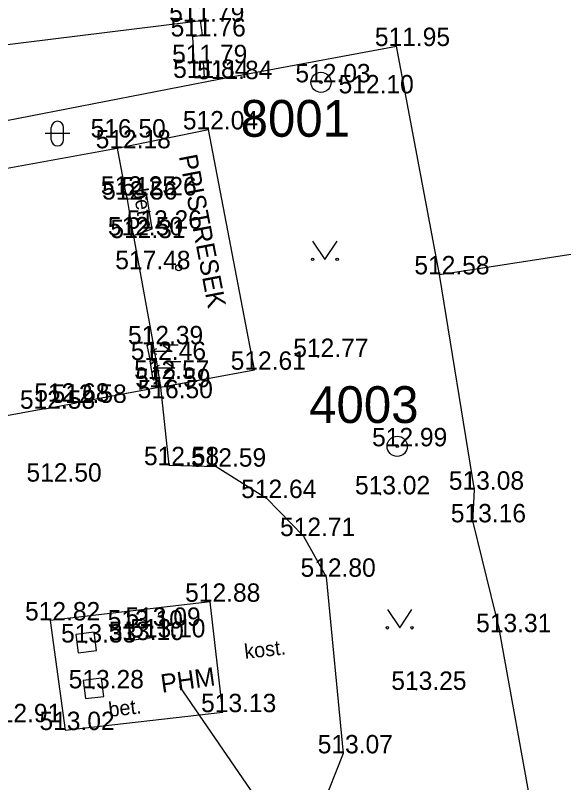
# Model space of a CAD drawing. Extents: x -668867 to -667827, y -1131943 to -1131019.
# Drawn here: x -668277.05 to -668254.68, y -1131755.63 to -1131724.35 of the extents above; entities that cross this region are included whole.
import ezdxf

# ---------------------------------------------------------------- set-up
doc = ezdxf.new("R2010")
doc.units = 0
for name, color, linetype in [('G_Bod_tecka', 7, 'Continuous'), ('G_Bod_vyska', 7, 'Continuous'), ('G_Bodove_pole', 7, 'Continuous'), ('G_Budovy-znacky', 7, 'Continuous'), ('G_Budovy_Objekty', 7, 'Continuous'), ('G_Budovy_vstupy', 7, 'Continuous'), ('G_Cesty_Schody', 7, 'Continuous'), ('G_Plochy_zpevnene', 7, 'Continuous'), ('G_Ploty', 7, 'Continuous'), ('G_Ploty_vstupy', 7, 'Continuous'), ('G_Popisy_povrchu', 7, 'Continuous'), ('G_Poznamky_odkaz', 7, 'Continuous'), ('G_Site-Rozvadece', 7, 'Continuous'), ('G_Site-Sachty_N', 7, 'Continuous'), ('G_Vyskopis-bod_terenu', 7, 'Continuous'), ('G_Z_SPOJE_nadz_kotovane', 7, 'Continuous'), ('G_Zelen-Znacky', 7, 'Continuous')]:
    doc.layers.add(name, color=color, linetype=linetype)

msp = doc.modelspace()

# ---------------------------------------------------------------- linework, layer by layer
at = {"layer": 'G_Bod_tecka'}
for p, q in [((-668269.89, -1131724.61), (-668269.89, -1131724.61)), ((-668269.82, -1131725.21), (-668269.82, -1131725.21)), ((-668261.5, -1131725.6), (-668261.5, -1131725.6)), ((-668269.77, -1131726.3), (-668269.77, -1131726.3)), ((-668269.73, -1131726.9), (-668269.73, -1131726.9)), ((-668268.75, -1131726.95), (-668268.75, -1131726.95)), ((-668264.58, -1131727.08), (-668264.58, -1131727.08)), ((-668262.96, -1131727.53), (-668262.96, -1131727.53)), ((-668269.17, -1131729), (-668269.17, -1131729)), ((-668272.92, -1131729.33), (-668272.92, -1131729.33)), ((-668272.89, -1131729.77), (-668272.89, -1131729.77)), ((-668272.54, -1131731.66), (-668272.54, -1131731.66)), ((-668272.47, -1131731.86), (-668272.47, -1131731.86)), ((-668271.68, -1131731.69), (-668271.68, -1131731.69)), ((-668271.47, -1131733.05), (-668271.47, -1131733.05)), ((-668272.23, -1131733.32), (-668272.23, -1131733.32)), ((-668272.21, -1131733.43), (-668272.21, -1131733.43)), ((-668271.95, -1131734.7), (-668271.95, -1131734.7)), ((-668259.75, -1131734.91), (-668259.75, -1131734.91)), ((-668271.43, -1131737.76), (-668271.43, -1131737.76)), ((-668271.3, -1131738.4), (-668271.3, -1131738.4)), ((-668264.69, -1131738.28), (-668264.69, -1131738.28)), ((-668267.29, -1131738.8), (-668267.29, -1131738.8)), ((-668271.18, -1131739.17), (-668271.18, -1131739.17)), ((-668271.13, -1131739.51), (-668271.13, -1131739.51)), ((-668271, -1131739.96), (-668271, -1131739.96)), ((-668275.24, -1131740.1), (-668275.24, -1131740.1)), ((-668274.55, -1131740.15), (-668274.55, -1131740.15)), ((-668275.84, -1131740.39), (-668275.84, -1131740.39)), ((-668261.47, -1131741.92), (-668261.47, -1131741.92)), ((-668270.78, -1131742.69), (-668270.78, -1131742.69)), ((-668268.86, -1131742.75), (-668268.86, -1131742.75)), ((-668275.55, -1131743.36), (-668275.55, -1131743.36)), ((-668258.32, -1131743.69), (-668258.32, -1131743.69)), ((-668266.8, -1131744.03), (-668266.8, -1131744.03)), ((-668262.15, -1131743.88), (-668262.15, -1131743.88)), ((-668258.39, -1131745.02), (-668258.39, -1131745.02)), ((-668265.29, -1131745.58), (-668265.29, -1131745.58)), ((-668264.37, -1131747.24), (-668264.37, -1131747.24)), ((-668269.1, -1131748.26), (-668269.1, -1131748.26)), ((-668275.63, -1131749.02), (-668275.63, -1131749.02)), ((-668272.38, -1131749.35), (-668272.38, -1131749.35)), ((-668271.51, -1131749.24), (-668271.51, -1131749.24)), ((-668271.46, -1131749.71), (-668271.46, -1131749.71)), ((-668257.29, -1131749.5), (-668257.29, -1131749.5)), ((-668274.16, -1131749.92), (-668274.16, -1131749.92)), ((-668272.34, -1131749.82), (-668272.34, -1131749.82)), ((-668273.85, -1131751.79), (-668273.85, -1131751.79)), ((-668260.69, -1131751.85), (-668260.69, -1131751.85)), ((-668268.59, -1131752.76), (-668268.59, -1131752.76)), ((-668275.02, -1131753.49), (-668275.02, -1131753.49)), ((-668263.67, -1131754.44), (-668263.67, -1131754.44))]:
    msp.add_line(p, q, dxfattribs=at)
at = {"layer": 'G_Bodove_pole'}
for centre, radius in [((-668264.58, -1131727.08), 0.412), ((-668264.58, -1131727.08), 0.05), ((-668261.47, -1131741.92), 0.412), ((-668261.47, -1131741.92), 0.05)]:
    msp.add_circle(centre, radius, dxfattribs=at)
at = {"layer": 'G_Budovy-znacky'}
msp.add_circle((-668270.38, -1131734.641), 0.125, dxfattribs=at)
at = {"layer": 'G_Budovy_Objekty'}
for p, q in [((-668272.89, -1131729.77), (-668269.17, -1131729)), ((-668275.84, -1131740.39), (-668280.38, -1131741.22))]:
    msp.add_line(p, q, dxfattribs=at)
for points in [[(-668271.13, -1131739.51), (-668267.29, -1131738.8), (-668269.17, -1131729)], [(-668291.2, -1131733.08), (-668285.92, -1131732.11), (-668280.32, -1131731.1), (-668279.19, -1131730.9), (-668272.89, -1131729.77), (-668272.54, -1131731.66), (-668272.47, -1131731.86)], [(-668272.23, -1131733.32), (-668272.21, -1131733.43), (-668271.43, -1131737.76)], [(-668271.18, -1131739.17), (-668271.13, -1131739.51), (-668274.55, -1131740.15)]]:
    msp.add_lwpolyline(points, dxfattribs=at)
at = {"layer": 'G_Budovy_vstupy'}
for p, q in [((-668272.23, -1131733.32), (-668272.47, -1131731.86)), ((-668275.84, -1131740.39), (-668274.55, -1131740.15))]:
    msp.add_line(p, q, dxfattribs=at)
at = {"layer": 'G_Cesty_Schody'}
for points in [[(-668275.02, -1131753.49), (-668268.59, -1131752.76), (-668269.1, -1131748.26), (-668275.63, -1131749.02), (-668275.02, -1131753.49)], [(-668271.51, -1131749.24), (-668272.38, -1131749.35), (-668272.34, -1131749.82), (-668271.46, -1131749.71), (-668271.51, -1131749.24)]]:
    msp.add_lwpolyline(points, dxfattribs=at)
at = {"layer": 'G_Plochy_zpevnene'}
for points in [[(-668307.34, -1131728.7), (-668301.17, -1131728.92), (-668285.86, -1131726.58), (-668269.89, -1131724.61)], [(-668272.23, -1131733.32), (-668271.47, -1131733.05), (-668271.68, -1131731.69), (-668272.47, -1131731.86)], [(-668271.13, -1131739.51), (-668270.78, -1131742.69), (-668268.86, -1131742.75), (-668266.8, -1131744.03), (-668265.29, -1131745.58), (-668264.37, -1131747.24), (-668263.67, -1131754.44), (-668265.44, -1131758.9), (-668266.63, -1131762.67)]]:
    msp.add_lwpolyline(points, dxfattribs=at)
at = {"layer": 'G_Ploty'}
for p, q in [((-668269.89, -1131724.61), (-668269.49, -1131724.56)), ((-668269.82, -1131725.21), (-668269.89, -1131724.61)), ((-668269.42, -1131725.16), (-668269.49, -1131724.56)), ((-668269.82, -1131725.21), (-668269.42, -1131725.16)), ((-668269.77, -1131726.3), (-668269.37, -1131726.27)), ((-668269.33, -1131726.87), (-668269.37, -1131726.27)), ((-668269.73, -1131726.9), (-668269.77, -1131726.3)), ((-668269.73, -1131726.9), (-668269.33, -1131726.87)), ((-668259.75, -1131734.91), (-668252.63, -1131733.81)), ((-668258.39, -1131745.02), (-668258.32, -1131743.69))]:
    msp.add_line(p, q, dxfattribs=at)
for points in [[(-668291.59, -1131731.18), (-668279.51, -1131729.04), (-668268.75, -1131726.95), (-668261.5, -1131725.6)], [(-668258.32, -1131743.69), (-668259.75, -1131734.91), (-668261.5, -1131725.6)], [(-668254.24, -1131766.9), (-668255.94, -1131756.95), (-668257.29, -1131749.5)]]:
    msp.add_lwpolyline(points, dxfattribs=at)
at = {"layer": 'G_Ploty_vstupy'}
for p, q in [((-668269.82, -1131725.21), (-668269.77, -1131726.3)), ((-668258.39, -1131745.02), (-668257.29, -1131749.5))]:
    msp.add_line(p, q, dxfattribs=at)
msp.add_lwpolyline([(-668270.32, -1131720.45), (-668270.22, -1131721.43), (-668269.89, -1131724.61)], dxfattribs=at)
at = {"layer": 'G_Site-Rozvadece'}
for p, q in [((-668271.43, -1131737.76), (-668271.68, -1131737.8)), ((-668271.68, -1131737.8), (-668271.55, -1131738.44)), ((-668271.3, -1131738.4), (-668271.43, -1131737.76)), ((-668270.404, -1131737.8), (-668271.03, -1131737.8)), ((-668271.03, -1131737.8), (-668270.655, -1131738.05)), ((-668271.285, -1131737.94), (-668271.53, -1131738.05)), ((-668270.655, -1131738.05), (-668271.53, -1131738.05)), ((-668271.53, -1131738.05), (-668271.285, -1131738.16)), ((-668270.294, -1131738.48), (-668270.92, -1131738.48)), ((-668270.92, -1131738.48), (-668270.545, -1131738.73)), ((-668271.175, -1131738.62), (-668271.42, -1131738.73)), ((-668270.545, -1131738.73), (-668271.42, -1131738.73)), ((-668271.42, -1131738.73), (-668271.175, -1131738.84)), ((-668271.43, -1131739.21), (-668271.18, -1131739.17))]:
    msp.add_line(p, q, dxfattribs=at)
msp.add_lwpolyline([(-668271.43, -1131739.21), (-668271.55, -1131738.44), (-668271.3, -1131738.4), (-668271.18, -1131739.17)], dxfattribs=at)
at = {"layer": 'G_Site-Sachty_N'}
for points in [[(-668274.481, -1131750.342), (-668273.738, -1131750.241), (-668273.839, -1131749.498), (-668274.582, -1131749.599)], [(-668274.187, -1131752.208), (-668273.442, -1131752.116), (-668273.534, -1131751.372), (-668274.278, -1131751.463)]]:
    msp.add_lwpolyline(points, close=True, dxfattribs=at)
for centre in [(-668274.16, -1131749.92), (-668273.86, -1131751.79)]:
    msp.add_circle(centre, 0.02, dxfattribs=at)
at = {"layer": 'G_Vyskopis-bod_terenu'}
for p, q in [((-668272.93, -1131729.33), (-668272.91, -1131729.33)), ((-668272.92, -1131729.315), (-668272.92, -1131729.33)), ((-668272.92, -1131729.345), (-668272.92, -1131729.33)), ((-668271.96, -1131734.7), (-668271.94, -1131734.7)), ((-668271.95, -1131734.685), (-668271.95, -1131734.7)), ((-668271.95, -1131734.715), (-668271.95, -1131734.7)), ((-668264.7, -1131738.28), (-668264.68, -1131738.28)), ((-668264.69, -1131738.265), (-668264.69, -1131738.28)), ((-668264.69, -1131738.295), (-668264.69, -1131738.28)), ((-668271.01, -1131739.96), (-668270.99, -1131739.96)), ((-668271, -1131739.945), (-668271, -1131739.96)), ((-668271, -1131739.975), (-668271, -1131739.96)), ((-668275.25, -1131740.1), (-668275.23, -1131740.1)), ((-668275.24, -1131740.085), (-668275.24, -1131740.1)), ((-668275.24, -1131740.115), (-668275.24, -1131740.1)), ((-668275.56, -1131743.36), (-668275.54, -1131743.36)), ((-668275.55, -1131743.345), (-668275.55, -1131743.36)), ((-668275.55, -1131743.375), (-668275.55, -1131743.36)), ((-668262.16, -1131743.88), (-668262.14, -1131743.88)), ((-668262.15, -1131743.865), (-668262.15, -1131743.88)), ((-668262.15, -1131743.895), (-668262.15, -1131743.88)), ((-668260.7, -1131751.85), (-668260.68, -1131751.85)), ((-668260.69, -1131751.835), (-668260.69, -1131751.85)), ((-668260.69, -1131751.865), (-668260.69, -1131751.85))]:
    msp.add_line(p, q, dxfattribs=at)
at = {"layer": 'G_Z_SPOJE_nadz_kotovane'}
msp.add_lwpolyline([(-668252.21, -1131778.12), (-668270.34, -1131751.72)], dxfattribs=at)
at = {"layer": 'G_Zelen-Znacky'}
for p, q in [((-668275.58, -1131729.42), (-668275.58, -1131728.92)), ((-668275.08, -1131729.42), (-668275.08, -1131728.92)), ((-668274.83, -1131729.17), (-668275.83, -1131729.17)), ((-668264.92, -1131733.55), (-668264.42, -1131734.3)), ((-668264.42, -1131734.3), (-668263.92, -1131733.55)), ((-668261.87, -1131748.57), (-668261.37, -1131749.32)), ((-668261.37, -1131749.32), (-668260.87, -1131748.57))]:
    msp.add_line(p, q, dxfattribs=at)
for centre in [(-668264.92, -1131734.3), (-668263.92, -1131734.3), (-668261.87, -1131749.32), (-668260.87, -1131749.32)]:
    msp.add_circle(centre, 0.05, dxfattribs=at)
for centre, start, end in [((-668275.33, -1131728.92), 0, 180), ((-668275.33, -1131729.42), 180, 0)]:
    msp.add_arc(centre, 0.25, start, end, dxfattribs=at)

# ---------------------------------------------------------------- texts
at = {"layer": 'G_Bod_vyska'}
for s, p in [('511.79', (-668270.773, -1131724.61)), ('511.76', (-668270.714, -1131725.21)), ('511.95', (-668262.383, -1131725.6)), ('511.79', (-668270.653, -1131726.3)), ('511.84', (-668270.611, -1131726.9)), ('511.84', (-668269.631, -1131726.95)), ('512.03', (-668265.624, -1131727.08)), ('512.10', (-668263.862, -1131727.53)), ('512.04', (-668270.214, -1131729)), ('516.50', (-668273.978, -1131729.33)), ('512.18', (-668273.771, -1131729.77)), ('512.25', (-668273.562, -1131731.66)), ('512.26', (-668272.716, -1131731.69)), ('512.56', (-668273.506, -1131731.86)), ('512.26', (-668272.506, -1131733.05)), ('512.50', (-668273.274, -1131733.32)), ('512.31', (-668273.171, -1131733.43)), ('517.48', (-668272.972, -1131734.7)), ('512.58', (-668260.772, -1131734.91)), ('512.39', (-668272.454, -1131737.76)), ('512.77', (-668265.712, -1131738.28)), ('512.46', (-668272.336, -1131738.4)), ('512.61', (-668268.264, -1131738.8)), ('512.57', (-668272.202, -1131739.17)), ('512.59', (-668272.154, -1131739.51)), ('512.68', (-668276.276, -1131740.1)), ('512.58', (-668275.572, -1131740.15)), ('516.50', (-668272.058, -1131739.96)), ('512.58', (-668276.862, -1131740.39)), ('512.99', (-668262.496, -1131741.92)), ('512.58', (-668271.802, -1131742.69)), ('512.59', (-668269.884, -1131742.75)), ('512.50', (-668276.594, -1131743.36)), ('513.02', (-668263.194, -1131743.88)), ('513.08', (-668259.364, -1131743.69)), ('512.64', (-668267.836, -1131744.03)), ('513.16', (-668259.284, -1131745.02)), ('512.71', (-668266.251, -1131745.58)), ('512.80', (-668265.414, -1131747.24)), ('512.88', (-668270.122, -1131748.26)), ('512.82', (-668276.652, -1131749.02)), ('513.09', (-668272.556, -1131749.24)), ('513.10', (-668273.282, -1131749.35)), ('513.31', (-668258.251, -1131749.5)), ('513.10', (-668273.242, -1131749.82)), ('513.10', (-668272.362, -1131749.71)), ('513.33', (-668275.182, -1131749.92)), ('513.28', (-668274.872, -1131751.79)), ('513.25', (-668261.712, -1131751.85)), ('513.13', (-668269.471, -1131752.76)), ('512.91', (-668278.243, -1131753.17)), ('513.02', (-668276.064, -1131753.49)), ('513.07', (-668264.714, -1131754.44))]:
    msp.add_text(s, height=0.75, dxfattribs=at).set_placement(p)
at = {"layer": 'G_Bodove_pole'}
for s, p in [('8001', (-668267.857, -1131729.3)), ('4003', (-668265.063, -1131740.97))]:
    msp.add_text(s, height=1.5, dxfattribs=at).set_placement(p)
at = {"layer": 'G_Popisy_povrchu'}
for s, rotation, p in [('bet.', 278.7778, (-668272.239, -1131731.443)), ('kost.', 6.4771, (-668267.674, -1131750.59)), ('bet.', 6.4771, (-668273.213, -1131752.957))]:
    msp.add_text(s, height=0.6, rotation=rotation, dxfattribs=at).set_placement(p)
at = {"layer": 'G_Poznamky_odkaz'}
for s, rotation, p in [('PRISTRESEK', 280.8595, (-668270.38, -1131730.09)), ('PHM', 7.9572, (-668271.065, -1131751.972))]:
    msp.add_text(s, height=0.75, rotation=rotation, dxfattribs=at).set_placement(p)

doc.saveas('drawing.dxf')
